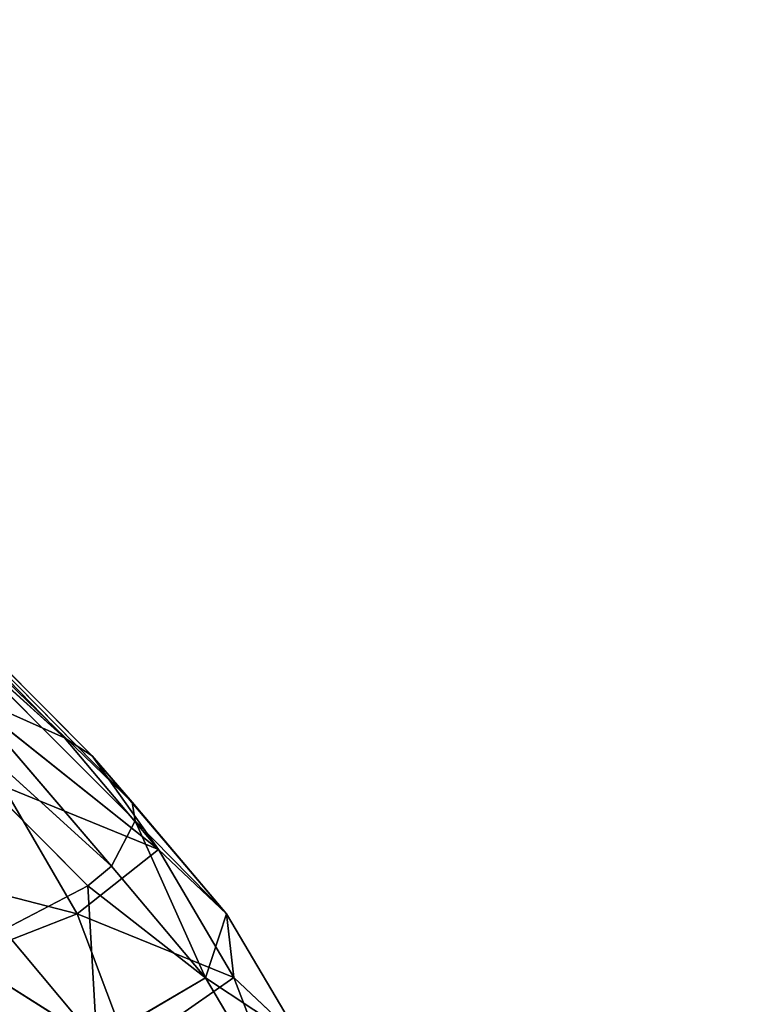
# Model space of a CAD drawing. Extents: x 1 to 183, y 3 to 451.
# Tile 330 of 457: x 118.58 to 120.18, y 335.18 to 337.34. Entities that reach past the tile are written whole.
import ezdxf

# ---------------------------------------------------------------- set-up
doc = ezdxf.new("R2010")
doc.units = 0
doc.header["$LTSCALE"] = 2.54
doc.layers.get('0').update_dxf_attribs({"color": 13, "linetype": 'CONTINUOUS'})

# ---------------------------------------------------------------- blocks, each defined once
blk = doc.blocks.new('DOZOWNIK_DO_MYD_A_FRIEGO_S')
at = {"color": 0}
for p, q in [((118.6767, 335.7622, 87.6746), (117.5105, 336.8137, 86.1125)), ((118.6767, 335.7622, 87.6746), (117.5105, 336.8137, 86.1125)), ((118.7378, 335.7227, 88.338), (117.7916, 336.6719, 88.4143)), ((117.7916, 336.6719, 88.4143), (118.8251, 335.6212, 90.0444)), ((117.7916, 336.6719, 88.4143), (118.8251, 335.6212, 90.0444)), ((118.6767, 335.7622, 87.6746), (117.7916, 336.6719, 88.4143)), ((118.7378, 335.7227, 88.338), (117.7916, 336.6719, 88.4143)), ((118.6767, 335.7622, 87.6746), (117.7916, 336.6719, 88.4143)), ((118.7799, 335.4803, 92.4184), (117.8826, 336.5292, 90.7369)), ((117.8826, 336.5292, 90.7369), (118.8251, 335.6212, 90.0444)), ((117.8826, 336.5292, 90.7369), (118.8251, 335.6212, 90.0444)), ((117.8826, 336.5292, 90.7369), (118.8319, 335.5799, 90.7389)), ((117.8826, 336.5292, 90.7369), (118.8319, 335.5799, 90.7389)), ((118.7799, 335.4803, 92.4184), (117.8826, 336.5292, 90.7369)), ((118.728, 335.4377, 93.1368), (117.7822, 336.3869, 93.0567)), ((118.7799, 335.4803, 92.4184), (117.7822, 336.3869, 93.0567)), ((118.728, 335.4377, 93.1368), (117.7822, 336.3869, 93.0567)), ((118.7799, 335.4803, 92.4184), (117.7822, 336.3869, 93.0567)), ((118.4472, 335.8644, 85.9587), (118.8829, 335.5173, 87.6532)), ((118.4472, 335.8644, 85.9587), (118.8829, 335.5173, 87.6532)), ((118.4472, 335.8644, 85.9587), (118.6767, 335.7622, 87.6746)), ((118.4472, 335.8644, 85.9587), (118.6767, 335.7622, 87.6746)), ((118.8829, 335.5173, 87.6532), (118.6767, 335.7622, 87.6746)), ((118.6767, 335.7622, 87.6746), (118.7378, 335.7227, 88.338)), ((118.8829, 335.5173, 87.6532), (118.6767, 335.7622, 87.6746)), ((118.6767, 335.7622, 87.6746), (118.7378, 335.7227, 88.338)), ((118.7378, 335.7227, 88.338), (118.8251, 335.6212, 90.0444)), ((119.0323, 335.3763, 90.0399), (118.7378, 335.7227, 88.338)), ((118.7378, 335.7227, 88.338), (118.8829, 335.5173, 87.6532)), ((119.0323, 335.3763, 90.0399), (118.7378, 335.7227, 88.338)), ((118.7378, 335.7227, 88.338), (118.8829, 335.5173, 87.6532)), ((118.7378, 335.7227, 88.338), (118.8251, 335.6212, 90.0444)), ((118.5411, 335.6568, 85.2942), (118.7048, 335.3759, 85.2637)), ((118.5411, 335.6568, 85.2942), (118.7048, 335.3759, 85.2637)), ((118.5411, 335.6568, 85.2942), (118.8829, 335.5173, 87.6532)), ((118.5411, 335.6568, 85.2942), (118.8829, 335.5173, 87.6532)), ((118.8251, 335.6212, 90.0444), (119.0323, 335.3763, 90.0399)), ((118.8251, 335.6212, 90.0444), (119.0323, 335.3763, 90.0399)), ((118.8251, 335.6212, 90.0444), (118.8319, 335.5799, 90.7389)), ((118.8251, 335.6212, 90.0444), (118.8319, 335.5799, 90.7389)), ((118.8319, 335.5799, 90.7389), (118.7799, 335.4803, 92.4184)), ((118.8319, 335.5799, 90.7389), (118.7799, 335.4803, 92.4184)), ((118.8319, 335.5799, 90.7389), (119.0323, 335.3763, 90.0399)), ((118.8319, 335.5799, 90.7389), (119.0323, 335.3763, 90.0399)), ((118.8319, 335.5799, 90.7389), (118.9868, 335.2354, 92.4308)), ((118.8319, 335.5799, 90.7389), (118.9868, 335.2354, 92.4308)), ((118.7048, 335.3759, 85.2637), (118.8829, 335.5173, 87.6532)), ((118.7048, 335.3759, 85.2637), (118.8829, 335.5173, 87.6532)), ((119.0323, 335.3763, 90.0399), (118.8829, 335.5173, 87.6532)), ((119.0323, 335.3763, 90.0399), (118.8829, 335.5173, 87.6532)), ((119.0485, 335.2364, 87.636), (118.8829, 335.5173, 87.6532)), ((119.0485, 335.2364, 87.636), (118.8829, 335.5173, 87.6532)), ((118.1737, 335.5128, 82.9422), (118.7048, 335.3759, 85.2637)), ((118.1737, 335.5128, 82.9422), (118.7048, 335.3759, 85.2637)), ((118.7799, 335.4803, 92.4184), (118.728, 335.4377, 93.1368)), ((118.7799, 335.4803, 92.4184), (118.728, 335.4377, 93.1368)), ((118.9868, 335.2354, 92.4308), (118.7799, 335.4803, 92.4184)), ((118.9868, 335.2354, 92.4308), (118.7799, 335.4803, 92.4184)), ((118.728, 335.4377, 93.1368), (118.5427, 335.3407, 94.7729)), ((118.728, 335.4377, 93.1368), (118.5427, 335.3407, 94.7729)), ((118.748, 335.0958, 94.802), (118.728, 335.4377, 93.1368)), ((118.728, 335.4377, 93.1368), (118.9868, 335.2354, 92.4308)), ((118.748, 335.0958, 94.802), (118.728, 335.4377, 93.1368)), ((118.728, 335.4377, 93.1368), (118.9868, 335.2354, 92.4308)), ((119.0485, 335.2364, 87.636), (118.7048, 335.3759, 85.2637)), ((119.0485, 335.2364, 87.636), (118.7048, 335.3759, 85.2637)), ((118.8184, 335.0754, 85.2425), (118.7048, 335.3759, 85.2637)), ((118.8184, 335.0754, 85.2425), (118.7048, 335.3759, 85.2637)), ((119.0323, 335.3763, 90.0399), (118.9868, 335.2354, 92.4308)), ((119.0323, 335.3763, 90.0399), (118.9868, 335.2354, 92.4308)), ((119.0323, 335.3763, 90.0399), (119.0485, 335.2364, 87.636)), ((119.0323, 335.3763, 90.0399), (119.0485, 335.2364, 87.636)), ((119.0323, 335.3763, 90.0399), (119.1987, 335.0954, 90.0363)), ((119.0323, 335.3763, 90.0399), (119.1987, 335.0954, 90.0363)), ((118.5427, 335.3407, 94.7729), (118.748, 335.0958, 94.802)), ((118.5427, 335.3407, 94.7729), (118.748, 335.0958, 94.802)), ((118.4289, 335.2972, 95.5076), (118.748, 335.0958, 94.802)), ((118.4289, 335.2972, 95.5076), (118.748, 335.0958, 94.802)), ((119.0485, 335.2364, 87.636), (119.1635, 334.9358, 87.6241)), ((119.0485, 335.2364, 87.636), (119.1987, 335.0954, 90.0363)), ((119.0485, 335.2364, 87.636), (119.1635, 334.9358, 87.6241)), ((119.0485, 335.2364, 87.636), (119.1987, 335.0954, 90.0363)), ((118.748, 335.0958, 94.802), (118.9868, 335.2354, 92.4308)), ((118.748, 335.0958, 94.802), (118.9868, 335.2354, 92.4308)), ((119.153, 334.9544, 92.4407), (118.9868, 335.2354, 92.4308)), ((119.153, 334.9544, 92.4407), (118.9868, 335.2354, 92.4308)), ((119.1987, 335.0954, 90.0363), (118.9868, 335.2354, 92.4308)), ((119.1987, 335.0954, 90.0363), (118.9868, 335.2354, 92.4308))]:
    blk.add_line(p, q, dxfattribs=at)
mesh = blk.add_polyface(dxfattribs=at)
corners = [(121.0618, 332.2193, 119.0462), (117.3913, 385.5593, 122.6394), (117.0008, 332.2193, 122.9736)]
mesh.append_faces([[corners[k] for k in face] for face in [(0, 1, 2)]], dxfattribs={"color": 0})
mesh = blk.add_polyface(dxfattribs=at)
corners = [(121.0618, 332.2193, 62.3098), (117.0008, 332.2193, 58.3824), (120.304, 385.5593, 61.4939)]
mesh.append_faces([[corners[k] for k in face] for face in [(0, 1, 2)]], dxfattribs={"color": 0})
mesh = blk.add_polyface(dxfattribs=at)
corners = [(120.304, 385.5593, 61.4939), (117.0008, 332.2193, 58.3824), (117.3913, 385.5593, 58.7166)]
mesh.append_faces([[corners[k] for k in face] for face in [(0, 1, 2)]], dxfattribs={"color": 0})
mesh = blk.add_polyface(dxfattribs=at)
corners = [(121.0618, 332.2193, 119.0462), (120.304, 385.5593, 119.8621), (117.3913, 385.5593, 122.6394)]
mesh.append_faces([[corners[k] for k in face] for face in [(0, 1, 2)]], dxfattribs={"color": 0})
mesh = blk.add_polyface(dxfattribs=at)
corners = [(117.7916, 336.6719, 88.4143), (118.6767, 335.7622, 87.6746), (117.5105, 336.8137, 86.1125)]
mesh.append_faces([[corners[k] for k in face] for face in [(0, 1, 2)]], dxfattribs={"color": 0})
mesh = blk.add_polyface(dxfattribs=at)
corners = [(117.5105, 336.8137, 86.1125), (118.6767, 335.7622, 87.6746), (118.4472, 335.8644, 85.9587)]
mesh.append_faces([[corners[k] for k in face] for face in [(0, 1, 2)]], dxfattribs={"color": 0})
mesh = blk.add_polyface(dxfattribs=at)
corners = [(117.7916, 336.6719, 88.4143), (118.8251, 335.6212, 90.0444), (118.7378, 335.7227, 88.338)]
mesh.append_faces([[corners[k] for k in face] for face in [(0, 1, 2)]], dxfattribs={"color": 0})
mesh = blk.add_polyface(dxfattribs=at)
corners = [(117.8826, 336.5292, 90.7369), (118.8251, 335.6212, 90.0444), (117.7916, 336.6719, 88.4143)]
mesh.append_faces([[corners[k] for k in face] for face in [(0, 1, 2)]], dxfattribs={"color": 0})
mesh = blk.add_polyface(dxfattribs=at)
corners = [(117.7916, 336.6719, 88.4143), (118.7378, 335.7227, 88.338), (118.6767, 335.7622, 87.6746)]
mesh.append_faces([[corners[k] for k in face] for face in [(0, 1, 2)]], dxfattribs={"color": 0})
mesh = blk.add_polyface(dxfattribs=at)
corners = [(117.7822, 336.3869, 93.0567), (118.7799, 335.4803, 92.4184), (117.8826, 336.5292, 90.7369)]
mesh.append_faces([[corners[k] for k in face] for face in [(0, 1, 2)]], dxfattribs={"color": 0})
mesh = blk.add_polyface(dxfattribs=at)
corners = [(118.8319, 335.5799, 90.7389), (118.8251, 335.6212, 90.0444), (117.8826, 336.5292, 90.7369)]
mesh.append_faces([[corners[k] for k in face] for face in [(0, 1, 2)]], dxfattribs={"color": 0})
mesh = blk.add_polyface(dxfattribs=at)
corners = [(118.7799, 335.4803, 92.4184), (118.8319, 335.5799, 90.7389), (117.8826, 336.5292, 90.7369)]
mesh.append_faces([[corners[k] for k in face] for face in [(0, 1, 2)]], dxfattribs={"color": 0})
mesh = blk.add_polyface(dxfattribs=at)
corners = [(118.5427, 335.3407, 94.7729), (118.728, 335.4377, 93.1368), (117.7822, 336.3869, 93.0567)]
mesh.append_faces([[corners[k] for k in face] for face in [(0, 1, 2)]], dxfattribs={"color": 0})
mesh = blk.add_polyface(dxfattribs=at)
corners = [(118.728, 335.4377, 93.1368), (118.7799, 335.4803, 92.4184), (117.7822, 336.3869, 93.0567)]
mesh.append_faces([[corners[k] for k in face] for face in [(0, 1, 2)]], dxfattribs={"color": 0})
mesh = blk.add_polyface(dxfattribs=at)
corners = [(118.4472, 335.8644, 85.9587), (118.8829, 335.5173, 87.6532), (118.5411, 335.6568, 85.2942)]
mesh.append_faces([[corners[k] for k in face] for face in [(0, 1, 2)]], dxfattribs={"color": 0})
mesh = blk.add_polyface(dxfattribs=at)
corners = [(118.4472, 335.8644, 85.9587), (118.6767, 335.7622, 87.6746), (118.8829, 335.5173, 87.6532)]
mesh.append_faces([[corners[k] for k in face] for face in [(0, 1, 2)]], dxfattribs={"color": 0})
mesh = blk.add_polyface(dxfattribs=at)
corners = [(118.6767, 335.7622, 87.6746), (118.7378, 335.7227, 88.338), (118.8829, 335.5173, 87.6532)]
mesh.append_faces([[corners[k] for k in face] for face in [(0, 1, 2)]], dxfattribs={"color": 0})
mesh = blk.add_polyface(dxfattribs=at)
corners = [(118.7378, 335.7227, 88.338), (118.8251, 335.6212, 90.0444), (119.0323, 335.3763, 90.0399)]
mesh.append_faces([[corners[k] for k in face] for face in [(0, 1, 2)]], dxfattribs={"color": 0})
mesh = blk.add_polyface(dxfattribs=at)
corners = [(118.7378, 335.7227, 88.338), (119.0323, 335.3763, 90.0399), (118.8829, 335.5173, 87.6532)]
mesh.append_faces([[corners[k] for k in face] for face in [(0, 1, 2)]], dxfattribs={"color": 0})
mesh = blk.add_polyface(dxfattribs=at)
corners = [(118.5411, 335.6568, 85.2942), (118.7048, 335.3759, 85.2637), (118.1737, 335.5128, 82.9422)]
mesh.append_faces([[corners[k] for k in face] for face in [(0, 1, 2)]], dxfattribs={"color": 0})
mesh = blk.add_polyface(dxfattribs=at)
corners = [(118.5411, 335.6568, 85.2942), (118.8829, 335.5173, 87.6532), (118.7048, 335.3759, 85.2637)]
mesh.append_faces([[corners[k] for k in face] for face in [(0, 1, 2)]], dxfattribs={"color": 0})
mesh = blk.add_polyface(dxfattribs=at)
corners = [(118.8251, 335.6212, 90.0444), (118.8319, 335.5799, 90.7389), (119.0323, 335.3763, 90.0399)]
mesh.append_faces([[corners[k] for k in face] for face in [(0, 1, 2)]], dxfattribs={"color": 0})
mesh = blk.add_polyface(dxfattribs=at)
corners = [(118.8319, 335.5799, 90.7389), (118.7799, 335.4803, 92.4184), (118.9868, 335.2354, 92.4308)]
mesh.append_faces([[corners[k] for k in face] for face in [(0, 1, 2)]], dxfattribs={"color": 0})
mesh = blk.add_polyface(dxfattribs=at)
corners = [(118.8319, 335.5799, 90.7389), (118.9868, 335.2354, 92.4308), (119.0323, 335.3763, 90.0399)]
mesh.append_faces([[corners[k] for k in face] for face in [(0, 1, 2)]], dxfattribs={"color": 0})
mesh = blk.add_polyface(dxfattribs=at)
corners = [(118.8829, 335.5173, 87.6532), (119.0485, 335.2364, 87.636), (118.7048, 335.3759, 85.2637)]
mesh.append_faces([[corners[k] for k in face] for face in [(0, 1, 2)]], dxfattribs={"color": 0})
mesh = blk.add_polyface(dxfattribs=at)
corners = [(118.8829, 335.5173, 87.6532), (119.0323, 335.3763, 90.0399), (119.0485, 335.2364, 87.636)]
mesh.append_faces([[corners[k] for k in face] for face in [(0, 1, 2)]], dxfattribs={"color": 0})
mesh = blk.add_polyface(dxfattribs=at)
corners = [(118.2853, 335.2123, 82.9118), (118.7048, 335.3759, 85.2637), (118.8184, 335.0754, 85.2425), (118.1737, 335.5128, 82.9422)]
mesh.append_faces([[corners[k] for k in face] for face in [(0, 1, 2), (1, 0, 3)]], dxfattribs={"vtx0": -1, "color": 0})
mesh = blk.add_polyface(dxfattribs=at)
corners = [(118.7799, 335.4803, 92.4184), (118.728, 335.4377, 93.1368), (118.9868, 335.2354, 92.4308)]
mesh.append_faces([[corners[k] for k in face] for face in [(0, 1, 2)]], dxfattribs={"color": 0})
mesh = blk.add_polyface(dxfattribs=at)
corners = [(118.728, 335.4377, 93.1368), (118.5427, 335.3407, 94.7729), (118.748, 335.0958, 94.802)]
mesh.append_faces([[corners[k] for k in face] for face in [(0, 1, 2)]], dxfattribs={"color": 0})
mesh = blk.add_polyface(dxfattribs=at)
corners = [(118.728, 335.4377, 93.1368), (118.748, 335.0958, 94.802), (118.9868, 335.2354, 92.4308)]
mesh.append_faces([[corners[k] for k in face] for face in [(0, 1, 2)]], dxfattribs={"color": 0})
mesh = blk.add_polyface(dxfattribs=at)
corners = [(118.8184, 335.0754, 85.2425), (119.0485, 335.2364, 87.636), (119.1635, 334.9358, 87.6241), (118.7048, 335.3759, 85.2637)]
mesh.append_faces([[corners[k] for k in face] for face in [(0, 1, 2), (1, 0, 3)]], dxfattribs={"vtx0": -1, "color": 0})
mesh = blk.add_polyface(dxfattribs=at)
corners = [(119.0323, 335.3763, 90.0399), (118.9868, 335.2354, 92.4308), (119.1987, 335.0954, 90.0363)]
mesh.append_faces([[corners[k] for k in face] for face in [(0, 1, 2)]], dxfattribs={"color": 0})
mesh = blk.add_polyface(dxfattribs=at)
corners = [(119.0323, 335.3763, 90.0399), (119.1987, 335.0954, 90.0363), (119.0485, 335.2364, 87.636)]
mesh.append_faces([[corners[k] for k in face] for face in [(0, 1, 2)]], dxfattribs={"color": 0})
mesh = blk.add_polyface(dxfattribs=at)
corners = [(118.5427, 335.3407, 94.7729), (118.4289, 335.2972, 95.5076), (118.748, 335.0958, 94.802)]
mesh.append_faces([[corners[k] for k in face] for face in [(0, 1, 2)]], dxfattribs={"color": 0})
mesh = blk.add_polyface(dxfattribs=at)
corners = [(118.4289, 335.2972, 95.5076), (118.3209, 334.9591, 97.1307), (118.748, 335.0958, 94.802)]
mesh.append_faces([[corners[k] for k in face] for face in [(0, 1, 2)]], dxfattribs={"color": 0})
mesh = blk.add_polyface(dxfattribs=at)
corners = [(119.1635, 334.9358, 87.6241), (119.1987, 335.0954, 90.0363), (119.3143, 334.7948, 90.0338), (119.0485, 335.2364, 87.636)]
mesh.append_faces([[corners[k] for k in face] for face in [(0, 1, 2), (1, 0, 3)]], dxfattribs={"vtx0": -1, "color": 0})
mesh = blk.add_polyface(dxfattribs=at)
corners = [(118.9868, 335.2354, 92.4308), (118.748, 335.0958, 94.802), (119.153, 334.9544, 92.4407)]
mesh.append_faces([[corners[k] for k in face] for face in [(0, 1, 2)]], dxfattribs={"color": 0})
mesh = blk.add_polyface(dxfattribs=at)
corners = [(118.9868, 335.2354, 92.4308), (119.153, 334.9544, 92.4407), (119.1987, 335.0954, 90.0363)]
mesh.append_faces([[corners[k] for k in face] for face in [(0, 1, 2)]], dxfattribs={"color": 0})
mesh = blk.add_polyface(dxfattribs=at)
corners = [(118.3467, 334.9011, 82.8952), (118.8184, 335.0754, 85.2425), (118.881, 334.7643, 85.2308), (118.2853, 335.2123, 82.9118)]
mesh.append_faces([[corners[k] for k in face] for face in [(0, 1, 2), (1, 0, 3)]], dxfattribs={"vtx0": -1, "color": 0})

msp = doc.modelspace()

# ---------------------------------------------------------------- block references
at = {"color": 0}
msp.add_blockref('DOZOWNIK_DO_MYD_A_FRIEGO_S', (0, 0), dxfattribs=at)

doc.saveas('drawing.dxf')
